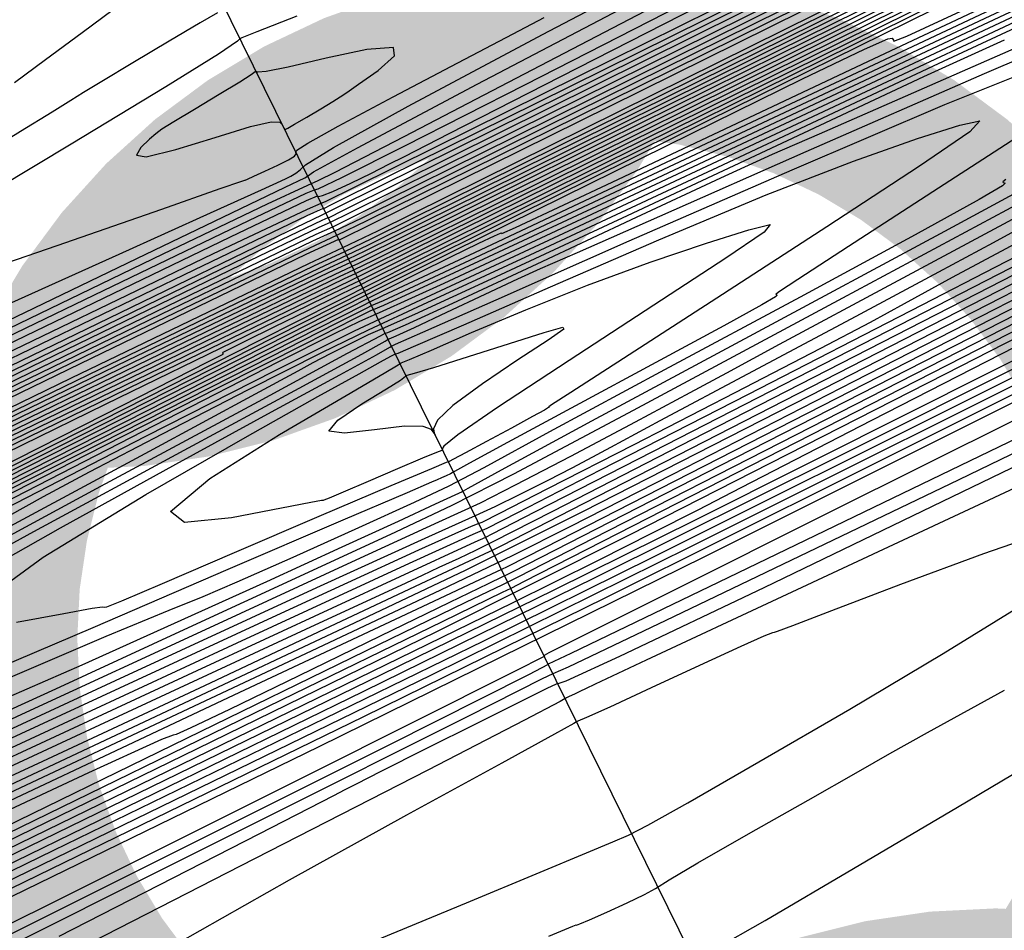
# Model space of a CAD drawing. Extents: x 3249832 to 3255657, y 13789405 to 13793316.
# Tile 584 of 656: x 3255023 to 3255038, y 13790622 to 13790636. Entities that reach past the tile are written whole.
import ezdxf

# ---------------------------------------------------------------- set-up
doc = ezdxf.new("R2010")
doc.units = 0
doc.header["$LTSCALE"] = 100
doc.header["$MEASUREMENT"] = 0
doc.linetypes.add('DASHED', pattern=[0.75, 0.5, -0.25])
for name, color, linetype in [('GRATIO_CON', 10, 'CONTINUOUS'), ('GRATIO_ICON', 7, 'CONTINUOUS'), ('PLAN', 7, 'CONTINUOUS'), ('TARGETS_EAST', 7, 'CONTINUOUS')]:
    doc.layers.add(name, color=color, linetype=linetype)
doc.styles.add('Gratio_032316_contours$0$symbol', font='symbol.shx')
doc.linetypes.add('Gratio_032316_contours$0$DEPRESSION', pattern='A,0.3,["%",Gratio_032316_contours$0$symbol,S=0.05,R=180,X=0,Y=0],0.0001', length=0.3001)

# ---------------------------------------------------------------- blocks, each defined once
blk = doc.blocks.new('Gratio_032316_contours')
at = {"layer": 'GRATIO_CON', "color": 1, "linetype": 'Continuous', "flags": 128}
for points in [[(3254951.513, 13790595.43), (3254961.895, 13790600.484), (3254978.903, 13790608.777), (3254998.336, 13790618.251), (3255014.671, 13790626.211), (3255023.781, 13790630.643), (3255027.142, 13790632.268), (3255027.627, 13790632.492), (3255027.631, 13790632.485), (3255027.633, 13790632.481), (3255027.635, 13790632.48), (3255028.138, 13790632.728), (3255031.66, 13790634.473), (3255041.217, 13790639.207), (3255058.316, 13790647.68), (3255078.408, 13790657.661), (3255095.433, 13790666.172)], [(3254952.353, 13790596.064), (3254955.347, 13790597.425), (3254961.214, 13790600.243), (3254971.433, 13790605.213), (3254986.509, 13790612.56), (3255003.069, 13790620.632), (3255016.767, 13790627.306), (3255024.383, 13790631.008), (3255027.193, 13790632.364), (3255027.599, 13790632.551), (3255028.05, 13790632.768), (3255031.186, 13790634.321), (3255039.698, 13790638.538), (3255054.926, 13790646.085), (3255072.82, 13790654.974), (3255087.982, 13790662.554)], [(3254970.916, 13790605.055), (3254980.97, 13790609.941), (3254994.115, 13790616.344), (3255007.801, 13790623.014), (3255018.862, 13790628.402), (3255024.982, 13790631.376), (3255027.241, 13790632.465), (3255027.567, 13790632.614), (3255027.962, 13790632.806), (3255030.713, 13790634.169), (3255038.179, 13790637.869), (3255051.536, 13790644.489), (3255067.232, 13790652.287), (3255080.531, 13790658.935)], [(3254972.72, 13790606.063), (3254980.618, 13790609.867), (3254990.508, 13790614.669), (3255001.72, 13790620.128), (3255012.533, 13790625.396), (3255020.957, 13790629.499), (3255025.582, 13790631.744), (3255027.289, 13790632.566), (3255027.536, 13790632.678), (3255027.875, 13790632.844), (3255030.24, 13790634.018), (3255036.66, 13790637.2), (3255048.146, 13790642.894), (3255061.643, 13790649.599), (3255073.08, 13790655.317), (3255079.441, 13790658.562), (3255081.939, 13790659.914)], [(3255079.901, 13790650.177), (3255064.988, 13790642.959), (3255052.296, 13790636.821), (3255045.083, 13790633.355), (3255041.903, 13790631.846), (3255040.134, 13790631.001), (3255037.727, 13790629.816), (3255034.928, 13790628.421), (3255032.56, 13790627.237), (3255031.239, 13790626.575), (3255030.751, 13790626.33), (3255030.682, 13790626.294), (3255030.683, 13790626.29), (3255030.684, 13790626.286), (3255030.685, 13790626.28), (3255030.25, 13790626.057), (3255027.195, 13790624.525), (3255018.897, 13790620.379), (3255004.046, 13790612.962), (3254986.577, 13790604.234)], [(3254990.092, 13790614.702), (3255000.021, 13790619.491), (3255009.583, 13790624.126), (3255016.932, 13790627.696), (3255021.996, 13790630.16), (3255025.147, 13790631.694), (3255026.778, 13790632.486), (3255027.38, 13790632.775), (3255027.468, 13790632.814), (3255027.469, 13790632.812), (3255027.47, 13790632.811), (3255027.471, 13790632.812), (3255027.698, 13790632.926), (3255029.292, 13790633.719), (3255033.621, 13790635.865), (3255041.365, 13790639.704), (3255050.466, 13790644.225), (3255058.178, 13790648.08)], [(3254989.517, 13790614.587), (3254998.778, 13790619.021), (3255009.723, 13790624.304), (3255019.12, 13790628.854), (3255024.538, 13790631.479), (3255026.729, 13790632.541), (3255027.243, 13790632.79), (3255027.378, 13790632.855), (3255027.429, 13790632.878), (3255027.436, 13790632.882), (3255027.609, 13790632.968), (3255028.818, 13790633.569), (3255032.101, 13790635.197), (3255037.975, 13790638.109), (3255044.878, 13790641.538), (3255050.726, 13790644.462), (3255054.023, 13790646.144)], [(3254995.013, 13790617.354), (3255003.162, 13790621.256), (3255012.756, 13790625.885), (3255020.913, 13790629.832), (3255025.474, 13790632.036), (3255027.156, 13790632.844), (3255027.399, 13790632.956), (3255027.401, 13790632.953), (3255027.402, 13790632.951), (3255027.402, 13790632.951), (3255027.52, 13790633.01), (3255028.344, 13790633.42), (3255030.582, 13790634.529), (3255034.585, 13790636.514), (3255039.289, 13790638.851), (3255043.275, 13790640.843), (3255045.55, 13790642.004), (3255046.825, 13790642.681), (3255048.237, 13790643.433), (3255050.676, 13790644.696), (3255054.047, 13790646.429)], [(3255082.257, 13790651.056), (3255075.818, 13790647.973), (3255064.448, 13790642.479), (3255051.098, 13790636.011), (3255039.758, 13790630.514), (3255039.758, 13790630.514), (3255033.419, 13790627.447), (3255031.082, 13790626.321), (3255030.745, 13790626.164), (3255030.744, 13790626.166), (3255030.744, 13790626.164), (3255030.745, 13790626.159), (3255030.45, 13790626.004), (3255028.369, 13790624.956), (3255022.715, 13790622.127), (3255012.595, 13790617.071), (3255000.689, 13790611.121), (3254990.573, 13790606.057)], [(3254994.931, 13790617.573), (3254996.5, 13790618.247), (3255000.319, 13790620.027), (3255007.121, 13790623.284), (3255015.129, 13790627.148), (3255021.94, 13790630.439), (3255025.75, 13790632.272), (3255027.159, 13790632.94), (3255027.364, 13790633.028), (3255027.43, 13790633.054), (3255027.87, 13790633.271), (3255029.062, 13790633.861), (3255031.195, 13790634.918), (3255033.701, 13790636.163), (3255035.824, 13790637.225), (3255037.077, 13790637.864), (3255038.046, 13790638.373), (3255039.585, 13790639.175), (3255042.342, 13790640.592), (3255046.14, 13790642.54), (3255050.597, 13790644.834), (3255055.287, 13790647.263)], [(3255053.372, 13790636.907), (3255044.442, 13790632.582), (3255036.854, 13790628.91), (3255036.854, 13790628.91), (3255032.61, 13790626.866), (3255031.042, 13790626.121), (3255030.813, 13790626.022), (3255030.654, 13790625.943), (3255029.545, 13790625.384), (3255026.534, 13790623.874), (3255021.144, 13790621.179), (3255014.802, 13790618.009), (3255009.413, 13790615.311), (3255006.401, 13790613.794), (3255005.273, 13790613.212), (3255005.053, 13790613.081), (3255004.822, 13790612.943), (3255003.882, 13790612.446), (3255001.59, 13790611.262), (3254997.641, 13790609.234), (3254993.077, 13790606.892)], [(3255010.929, 13790625.375), (3255015.037, 13790627.342), (3255019.874, 13790629.676), (3255023.987, 13790631.664), (3255026.289, 13790632.772), (3255027.14, 13790633.175), (3255027.266, 13790633.226), (3255027.32, 13790633.242), (3255027.67, 13790633.41), (3255028.61, 13790633.882), (3255030.404, 13790634.794), (3255033.182, 13790636.218), (3255037.044, 13790638.212), (3255041.89, 13790640.729), (3255046.839, 13790643.309), (3255050.81, 13790645.392), (3255053.016, 13790646.567)], [(3255014.66, 13790627.315), (3255016.234, 13790628.049), (3255018.996, 13790629.371), (3255022.247, 13790630.939), (3255025.013, 13790632.273), (3255026.565, 13790633.017), (3255027.165, 13790633.298), (3255027.32, 13790633.366), (3255027.572, 13790633.492), (3255028.597, 13790634.023), (3255031.105, 13790635.328), (3255035.44, 13790637.588), (3255040.488, 13790640.223)], [(3255014.686, 13790627.651), (3255015.407, 13790627.971), (3255016.677, 13790628.542), (3255018.162, 13790629.211), (3255019.422, 13790629.773), (3255020.166, 13790630.097), (3255020.714, 13790630.338), (3255021.54, 13790630.723), (3255022.954, 13790631.4), (3255024.619, 13790632.203), (3255026.036, 13790632.886), (3255026.829, 13790633.267), (3255027.122, 13790633.407), (3255027.162, 13790633.432), (3255027.251, 13790633.493), (3255027.903, 13790633.853), (3255029.684, 13790634.799), (3255032.881, 13790636.476), (3255036.646, 13790638.445), (3255039.853, 13790640.125)], [(3255024.266, 13790635.907), (3255023.804, 13790635.566), (3255023.26, 13790635.164), (3255022.8, 13790634.821)], [(3255033.205, 13790621.908), (3255033.972, 13790622.347), (3255035.288, 13790623.119), (3255036.836, 13790624.033), (3255038.157, 13790624.818), (3255038.907, 13790625.269), (3255039.197, 13790625.452), (3255039.257, 13790625.499), (3255039.328, 13790625.547), (3255039.698, 13790625.759), (3255040.671, 13790626.302), (3255042.435, 13790627.281), (3255044.727, 13790628.551), (3255047.17, 13790629.907), (3255049.421, 13790631.161), (3255051.278, 13790632.207)], [(3255051.536, 13790635.726), (3255049.789, 13790634.92), (3255048.383, 13790634.264), (3255046.137, 13790633.19), (3255042.297, 13790631.334), (3255037.786, 13790629.152), (3255033.952, 13790627.302), (3255033.952, 13790627.302), (3255031.805, 13790626.278), (3255031.007, 13790625.911), (3255030.886, 13790625.87), (3255030.863, 13790625.867), (3255030.725, 13790625.801), (3255030.355, 13790625.616), (3255029.693, 13790625.285), (3255028.914, 13790624.896), (3255028.252, 13790624.564), (3255027.883, 13790624.378), (3255027.744, 13790624.307), (3255027.717, 13790624.291), (3255027.547, 13790624.201), (3255026.437, 13790623.632), (3255023.458, 13790622.106)], [(3255022.758, 13790631.547), (3255024.357, 13790632.27), (3255025.714, 13790632.885), (3255026.474, 13790633.228), (3255026.767, 13790633.361), (3255026.845, 13790633.396), (3255026.912, 13790633.429), (3255026.989, 13790633.473), (3255027.049, 13790633.522), (3255027.132, 13790633.601), (3255027.545, 13790633.858), (3255028.657, 13790634.474), (3255030.66, 13790635.539), (3255033.023, 13790636.781), (3255035.038, 13790637.837), (3255036.169, 13790638.435), (3255036.589, 13790638.668), (3255036.646, 13790638.716), (3255036.646, 13790638.739), (3255036.723, 13790638.808), (3255036.967, 13790638.974), (3255037.426, 13790639.26), (3255037.973, 13790639.597)], [(3255025.822, 13790635.863), (3255025.562, 13790635.713), (3255025.1, 13790635.44), (3255024.558, 13790635.118), (3255024.098, 13790634.841), (3255024.098, 13790634.841), (3255023.826, 13790634.676), (3255023.635, 13790634.556), (3255023.358, 13790634.383), (3255022.887, 13790634.093), (3255022.334, 13790633.753)], [(3255027.978, 13790621.968), (3255029.525, 13790622.608), (3255030.626, 13790623.067), (3255031.316, 13790623.356), (3255031.708, 13790623.519), (3255031.937, 13790623.616), (3255032.227, 13790623.766), (3255032.82, 13790624.101), (3255033.879, 13790624.708), (3255035.232, 13790625.494), (3255036.625, 13790626.322), (3255037.841, 13790627.072)], [(3255038.362, 13790628.2), (3255037.226, 13790627.807), (3255035.989, 13790627.348), (3255034.963, 13790626.958), (3255034.381, 13790626.736), (3255034.153, 13790626.65), (3255034.106, 13790626.637), (3255034.081, 13790626.632), (3255033.953, 13790626.581), (3255033.612, 13790626.428), (3255032.998, 13790626.145), (3255032.276, 13790625.809), (3255031.66, 13790625.525), (3255031.66, 13790625.525), (3255031.314, 13790625.369), (3255031.184, 13790625.314), (3255031.164, 13790625.307), (3255031.123, 13790625.282), (3255030.836, 13790625.119), (3255030.052, 13790624.687), (3255028.634, 13790623.913), (3255026.887, 13790622.948), (3255025.227, 13790622.006)]]:
    blk.add_lwpolyline(points, dxfattribs=at)
at = {"layer": 'GRATIO_CON', "color": 5, "linetype": 'Continuous', "flags": 128}
for points in [[(3255083.169, 13790652.845), (3255068.567, 13790645.531), (3255053.095, 13790637.782), (3255040.494, 13790631.472), (3255033.062, 13790627.758), (3255027.327, 13790624.932), (3255018.377, 13790620.569), (3255002.963, 13790613.057), (3254984.482, 13790604.05), (3254967.998, 13790596.015), (3254957.394, 13790590.848), (3254951.846, 13790588.16)], [(3254950.321, 13790594.452), (3254959.763, 13790599.191), (3254976.818, 13790607.581), (3254996.942, 13790617.42), (3255014.068, 13790625.768), (3255023.645, 13790630.425), (3255027.179, 13790632.132), (3255027.688, 13790632.368), (3255028.205, 13790632.618), (3255031.805, 13790634.4), (3255041.571, 13790639.238), (3255059.052, 13790647.892), (3255079.638, 13790658.058), (3255097.179, 13790666.666)], [(3255081.667, 13790652.254), (3255071.335, 13790647.048), (3255060.284, 13790641.51), (3255050.019, 13790636.369), (3255041.429, 13790632.067), (3255035.251, 13790628.974), (3255031.586, 13790627.146), (3255027.992, 13790625.381), (3255021.391, 13790622.164), (3255009.769, 13790616.501), (3254995.369, 13790609.483), (3254981.501, 13790602.722), (3254970.83, 13790597.521), (3254963.462, 13790593.943), (3254958.861, 13790591.742), (3254956.448, 13790590.648), (3254955.473, 13790590.305), (3254955.142, 13790590.331), (3254954.787, 13790590.398), (3254954.241, 13790590.381)], [(3254966.41, 13790602.369), (3254981.803, 13790609.942), (3254999.965, 13790618.821), (3255015.423, 13790626.355), (3255024.067, 13790630.557), (3255027.256, 13790632.097), (3255027.716, 13790632.31), (3255028.117, 13790632.503), (3255030.901, 13790633.883), (3255038.458, 13790637.627), (3255052.061, 13790644.366), (3255068.534, 13790652.524), (3255083.587, 13790659.979)], [(3255080.901, 13790652.181), (3255074.515, 13790648.858), (3255063.391, 13790643.219), (3255050.345, 13790636.662), (3255039.268, 13790631.114), (3255032.854, 13790627.908), (3255029, 13790626.002), (3255024.404, 13790623.76), (3255016.575, 13790619.945), (3255006.256, 13790614.915), (3254995.003, 13790609.429), (3254984.266, 13790604.193)], [(3254973.057, 13790605.548), (3254986.788, 13790612.302), (3255002.989, 13790620.222), (3255016.777, 13790626.942), (3255024.488, 13790630.69), (3255027.333, 13790632.062), (3255027.744, 13790632.252), (3255028.07, 13790632.409), (3255030.334, 13790633.532), (3255036.477, 13790636.578), (3255047.591, 13790642.084), (3255061.36, 13790648.904), (3255074.616, 13790655.469), (3255084.808, 13790660.513)], [(3255080.007, 13790652.157), (3255074.991, 13790649.54), (3255071.919, 13790647.877), (3255069.078, 13790646.332), (3255064.129, 13790643.758), (3255055.616, 13790639.442), (3255045.632, 13790634.424), (3255037.155, 13790630.179), (3255032.307, 13790627.756), (3255029.782, 13790626.507), (3255027.418, 13790625.355), (3255023.381, 13790623.389), (3255017.143, 13790620.348), (3255008.506, 13790616.135), (3254997.702, 13790610.866), (3254986.694, 13790605.508)], [(3254973.022, 13790605.373), (3254979.703, 13790608.726), (3254991.772, 13790614.663), (3255006.012, 13790621.624), (3255018.131, 13790627.53), (3255024.908, 13790630.824), (3255027.409, 13790632.031), (3255027.77, 13790632.197), (3255028.021, 13790632.318), (3255029.765, 13790633.183), (3255034.496, 13790635.53), (3255043.121, 13790639.803), (3255054.186, 13790645.283), (3255065.645, 13790650.959), (3255075.733, 13790655.952), (3255083.793, 13790659.922)], [(3255084.397, 13790654.665), (3255077.729, 13790651.25), (3255068.858, 13790646.712), (3255059.544, 13790641.942), (3255051.979, 13790638.053), (3255047.678, 13790635.819), (3255045.433, 13790634.635), (3255043.357, 13790633.557), (3255040.066, 13790631.889), (3255036.207, 13790629.95), (3255032.93, 13790628.309), (3255030.828, 13790627.263), (3255028.257, 13790626.003), (3255023.017, 13790623.448), (3255013.813, 13790618.96), (3255002.983, 13790613.685), (3254993.771, 13790609.215), (3254988.605, 13790606.743), (3254986.652, 13790605.868)], [(3254992.997, 13790615.082), (3255001.741, 13790619.384), (3255012.058, 13790624.427), (3255020.839, 13790628.707), (3255025.749, 13790631.093), (3255027.561, 13790631.967), (3255027.823, 13790632.088), (3255027.925, 13790632.137), (3255028.628, 13790632.486), (3255030.534, 13790633.433), (3255034.181, 13790635.241), (3255039.837, 13790638.043), (3255047.704, 13790641.939), (3255057.584, 13790646.831), (3255067.68, 13790651.813), (3255075.793, 13790655.781), (3255080.322, 13790657.93)], [(3255083.603, 13790654.4), (3255078.394, 13790651.713), (3255070.589, 13790647.717), (3255060.208, 13790642.407), (3255049.312, 13790636.834), (3255040.473, 13790632.31), (3255035.558, 13790629.79), (3255033.611, 13790628.787), (3255032.97, 13790628.456), (3255032.291, 13790628.112), (3255031.495, 13790627.712), (3255030.818, 13790627.374), (3255030.216, 13790627.077), (3255028.518, 13790626.248), (3255024.268, 13790624.175), (3255016.699, 13790620.484), (3255007.793, 13790616.146), (3255000.217, 13790612.47), (3254995.969, 13790610.437)], [(3254995.724, 13790616.293), (3254999.644, 13790618.261), (3255006.726, 13790621.744), (3255015.081, 13790625.829), (3255022.192, 13790629.295), (3255026.169, 13790631.227), (3255027.637, 13790631.936), (3255027.849, 13790632.033), (3255028.149, 13790632.181), (3255030.243, 13790633.22), (3255035.923, 13790636.036), (3255046.09, 13790641.071), (3255058.062, 13790646.985), (3255068.263, 13790651.993), (3255074.011, 13790654.756), (3255076.188, 13790655.72), (3255076.571, 13790655.782), (3255076.64, 13790655.686), (3255076.691, 13790655.587), (3255076.72, 13790655.493), (3255076.824, 13790655.455), (3255077.493, 13790655.705), (3255079.314, 13790656.521), (3255082.589, 13790658.039)], [(3255081.938, 13790653.719), (3255078.421, 13790651.867), (3255072.847, 13790648.994), (3255064.989, 13790644.971), (3255055.037, 13790639.88), (3255044.837, 13790634.665), (3255036.653, 13790630.481), (3255031.96, 13790628.087), (3255029.073, 13790626.641), (3255025.519, 13790624.902), (3255019.585, 13790622.008), (3255012.602, 13790618.607), (3255006.663, 13790615.725), (3255003.332, 13790614.131), (3255002.072, 13790613.566), (3255001.82, 13790613.514), (3255001.586, 13790613.492), (3255000.681, 13790613.157), (3254998.489, 13790612.197), (3254994.711, 13790610.459), (3254990.318, 13790608.41), (3254986.598, 13790606.674), (3254984.427, 13790605.676)], [(3255011.71, 13790624.105), (3255018.105, 13790627.231), (3255023.546, 13790629.883), (3255026.59, 13790631.362), (3255027.713, 13790631.904), (3255027.875, 13790631.979), (3255028.14, 13790632.11), (3255029.982, 13790633.024), (3255034.981, 13790635.503), (3255043.929, 13790639.935), (3255054.466, 13790645.14)], [(3255059.931, 13790642.502), (3255051.089, 13790637.979), (3255042.387, 13790633.529), (3255035.54, 13790630.028), (3255031.775, 13790628.102), (3255030.387, 13790627.393), (3255030.188, 13790627.291), (3255030.06, 13790627.23), (3255029.174, 13790626.8), (3255026.77, 13790625.628), (3255022.471, 13790623.532), (3255017.411, 13790621.068), (3255013.108, 13790618.98), (3255010.695, 13790617.825), (3255009.782, 13790617.416), (3255009.599, 13790617.378), (3255009.386, 13790617.341), (3255008.421, 13790616.953), (3255005.993, 13790615.862), (3255001.754, 13790613.896), (3254996.804, 13790611.58), (3254992.606, 13790609.616)], [(3255012.938, 13790624.617), (3255016.695, 13790626.465), (3255021.128, 13790628.632), (3255024.9, 13790630.471), (3255027.01, 13790631.496), (3255027.789, 13790631.872), (3255027.901, 13790631.925), (3255028.13, 13790632.039), (3255029.721, 13790632.829), (3255034.04, 13790634.971), (3255041.768, 13790638.799), (3255050.869, 13790643.296), (3255058.625, 13790647.103)], [(3255056.688, 13790641.085), (3255049.814, 13790637.564), (3255043.192, 13790634.175), (3255037.486, 13790631.257), (3255033.308, 13790629.12), (3255031.049, 13790627.965), (3255030.216, 13790627.539), (3255030.096, 13790627.479), (3255030.064, 13790627.464), (3255029.85, 13790627.362), (3255029.273, 13790627.082), (3255028.242, 13790626.58), (3255027.03, 13790625.99), (3255025.999, 13790625.489), (3255025.421, 13790625.213), (3255025.203, 13790625.115), (3255025.159, 13790625.106), (3255024.986, 13790625.04), (3255023.901, 13790624.544), (3255021.002, 13790623.192), (3255015.841, 13790620.769), (3255009.776, 13790617.919)], [(3255019.922, 13790627.743), (3255024.138, 13790629.881), (3255025.687, 13790630.668), (3255025.905, 13790630.78), (3255025.903, 13790630.781), (3255025.903, 13790630.784), (3255025.904, 13790630.787), (3255025.903, 13790630.79), (3255025.901, 13790630.794), (3255025.898, 13790630.798), (3255025.907, 13790630.807), (3255025.993, 13790630.854), (3255026.232, 13790630.974), (3255026.664, 13790631.186), (3255027.174, 13790631.436), (3255027.608, 13790631.647), (3255027.851, 13790631.765), (3255027.94, 13790631.809), (3255027.954, 13790631.817), (3255028.11, 13790631.896), (3255029.2, 13790632.439), (3255032.156, 13790633.907), (3255037.447, 13790636.528), (3255043.677, 13790639.606)], [(3255051.302, 13790638.449), (3255044.756, 13790635.095), (3255039.243, 13790632.274), (3255035.035, 13790630.121), (3255032.192, 13790628.667), (3255030.686, 13790627.897), (3255030.131, 13790627.613), (3255030.05, 13790627.573), (3255029.901, 13790627.504), (3255028.867, 13790627.018), (3255026.065, 13790625.7), (3255021.052, 13790623.341), (3255015.154, 13790620.566), (3255010.139, 13790618.212), (3255007.202, 13790616.842), (3255005.248, 13790615.942), (3255002.607, 13790614.727), (3254998.135, 13790612.658), (3254992.78, 13790610.176)], [(3254993.39, 13790614.204), (3254998.874, 13790616.997), (3255006.765, 13790621.003), (3255015.343, 13790625.355), (3255022.407, 13790628.938), (3255026.449, 13790630.989), (3255028.733, 13790632.14), (3255031.214, 13790633.375), (3255035.286, 13790635.392), (3255040.081, 13790637.761), (3255044.167, 13790639.767), (3255046.468, 13790640.873), (3255047.34, 13790641.26), (3255047.494, 13790641.284), (3255047.521, 13790641.246), (3255047.542, 13790641.206), (3255047.553, 13790641.169), (3255047.721, 13790641.213), (3255048.87, 13790641.728), (3255051.99, 13790643.183)], [(3255052.61, 13790639.253), (3255045.915, 13790635.812), (3255039.697, 13790632.626), (3255035.295, 13790630.372), (3255032.584, 13790628.985), (3255031.074, 13790628.214), (3255030.207, 13790627.776), (3255029.141, 13790627.264), (3255026.964, 13790626.239), (3255023.142, 13790624.44), (3255018.645, 13790622.325), (3255014.821, 13790620.53), (3255012.54, 13790619.466), (3255010.754, 13790618.642), (3255007.937, 13790617.343), (3255003.084, 13790615.096), (3254997.274, 13790612.401), (3254992.103, 13790610.005)], [(3254994.306, 13790614.566), (3254997.54, 13790616.241), (3255002.615, 13790618.828), (3255009.616, 13790622.383), (3255017.09, 13790626.175), (3255023.196, 13790629.273), (3255026.665, 13790631.033), (3255028.5, 13790631.96), (3255030.273, 13790632.843), (3255033.126, 13790634.257), (3255036.485, 13790635.917), (3255039.347, 13790637.322), (3255040.96, 13790638.097), (3255041.571, 13790638.368), (3255041.678, 13790638.385), (3255041.698, 13790638.358), (3255041.712, 13790638.33), (3255041.72, 13790638.304), (3255041.9, 13790638.364), (3255043.145, 13790638.933), (3255046.525, 13790640.515), (3255052.58, 13790643.362)], [(3255053.307, 13790639.758), (3255047.448, 13790636.73), (3255040.528, 13790633.176), (3255034.637, 13790630.157), (3255031.266, 13790628.435), (3255029.509, 13790627.559), (3255027.864, 13790626.778), (3255025.232, 13790625.54), (3255022.135, 13790624.084), (3255019.503, 13790622.848), (3255017.877, 13790622.089), (3255016.259, 13790621.342), (3255013.267, 13790619.959), (3255008.034, 13790617.533), (3255001.768, 13790614.627), (3254996.191, 13790612.042)], [(3255012.468, 13790623.763), (3255018.837, 13790626.995), (3255023.986, 13790629.608), (3255026.882, 13790631.078), (3255028.268, 13790631.78), (3255029.331, 13790632.311), (3255030.965, 13790633.121), (3255032.889, 13790634.072), (3255034.528, 13790634.877), (3255035.451, 13790635.32), (3255035.801, 13790635.475), (3255035.863, 13790635.485), (3255035.874, 13790635.47), (3255035.882, 13790635.454), (3255035.887, 13790635.439), (3255036.08, 13790635.516), (3255037.42, 13790636.138), (3255041.061, 13790637.848), (3255047.578, 13790640.916), (3255055.258, 13790644.524)], [(3255052.064, 13790639.547), (3255050.842, 13790638.887), (3255049.82, 13790638.324), (3255049.157, 13790637.941), (3255048.155, 13790637.386), (3255045.903, 13790636.2), (3255041.878, 13790634.12), (3255037.124, 13790631.677), (3255033.077, 13790629.603), (3255030.807, 13790628.439), (3255029.921, 13790627.986), (3255029.662, 13790627.858), (3255029.411, 13790627.739), (3255029.117, 13790627.601), (3255028.867, 13790627.483), (3255028.551, 13790627.336), (3255027.27, 13790626.742), (3255023.926, 13790625.19), (3255017.934, 13790622.408), (3255010.756, 13790619.078)], [(3254994.305, 13790613.689), (3254996.831, 13790615.066), (3254999.417, 13790616.48), (3255001.487, 13790617.639), (3255002.684, 13790618.363), (3255003.521, 13790618.898), (3255004.731, 13790619.601), (3255006.895, 13790620.755), (3255009.989, 13790622.354), (3255013.838, 13790624.32), (3255018.171, 13790626.524), (3255022.331, 13790628.636), (3255025.565, 13790630.277), (3255027.338, 13790631.178), (3255027.993, 13790631.511), (3255028.087, 13790631.56), (3255028.284, 13790631.651), (3255029.65, 13790632.293), (3255033.357, 13790634.039), (3255039.989, 13790637.164), (3255047.8, 13790640.837), (3255054.46, 13790643.949)], [(3255051.769, 13790639.635), (3255050.383, 13790638.876), (3255049.658, 13790638.469), (3255048.968, 13790638.085), (3255047.859, 13790637.486), (3255046.559, 13790636.786), (3255045.466, 13790636.189), (3255044.785, 13790635.803), (3255043.949, 13790635.342), (3255042.201, 13790634.421), (3255039.092, 13790632.814), (3255035.421, 13790630.929), (3255032.296, 13790629.326), (3255030.549, 13790628.43), (3255029.905, 13790628.099), (3255029.812, 13790628.052), (3255029.651, 13790627.98), (3255028.536, 13790627.465), (3255025.514, 13790626.064), (3255020.083, 13790623.544), (3255013.558, 13790620.517)], [(3254995.637, 13790614.237), (3254997.743, 13790615.406), (3255000.426, 13790616.869), (3255003.173, 13790618.367), (3255005.374, 13790619.589), (3255006.647, 13790620.34), (3255007.539, 13790620.889), (3255008.827, 13790621.619), (3255011.092, 13790622.818), (3255014.139, 13790624.392), (3255017.58, 13790626.151), (3255021.023, 13790627.904), (3255024.078, 13790629.456), (3255026.354, 13790630.611), (3255027.591, 13790631.239), (3255028.047, 13790631.471), (3255028.114, 13790631.503), (3255028.29, 13790631.58), (3255029.501, 13790632.143), (3255032.78, 13790633.683), (3255038.645, 13790636.445), (3255045.551, 13790639.691), (3255051.439, 13790642.443)], [(3255053.385, 13790640.702), (3255050.365, 13790639.071), (3255047.798, 13790637.685), (3255046.329, 13790636.885), (3255045.561, 13790636.459), (3255044.83, 13790636.057), (3255043.655, 13790635.424), (3255042.276, 13790634.684), (3255041.113, 13790634.055), (3255040.413, 13790633.666), (3255039.743, 13790633.297), (3255038.498, 13790632.642), (3255036.307, 13790631.509), (3255033.719, 13790630.18), (3255031.516, 13790629.05), (3255030.284, 13790628.418), (3255029.829, 13790628.186), (3255029.762, 13790628.154), (3255029.624, 13790628.096), (3255028.676, 13790627.662), (3255026.106, 13790626.475), (3255021.488, 13790624.334), (3255015.91, 13790621.748), (3255010.847, 13790619.404)], [(3255012.922, 13790623.637), (3255015.288, 13790624.881), (3255018.289, 13790626.43), (3255021.321, 13790627.982), (3255023.875, 13790629.284), (3255025.825, 13790630.276), (3255027.144, 13790630.945), (3255027.843, 13790631.3), (3255028.101, 13790631.43), (3255028.141, 13790631.445), (3255028.296, 13790631.508), (3255029.351, 13790631.994), (3255032.202, 13790633.328), (3255037.3, 13790635.725), (3255043.302, 13790638.546), (3255048.418, 13790640.937), (3255051.353, 13790642.28)], [(3255037.993, 13790632.583), (3255036.759, 13790631.92), (3255036.041, 13790631.528), (3255035.536, 13790631.253), (3255034.796, 13790630.863), (3255033.522, 13790630.204), (3255032.016, 13790629.431), (3255030.735, 13790628.774), (3255030.019, 13790628.407), (3255029.754, 13790628.272), (3255029.713, 13790628.257), (3255029.598, 13790628.212), (3255028.815, 13790627.859), (3255026.699, 13790626.886), (3255022.892, 13790625.125), (3255018.263, 13790622.979), (3255013.987, 13790621.001)], [(3255014.574, 13790624.296), (3255015.575, 13790624.872), (3255017.017, 13790625.655), (3255019.484, 13790626.944), (3255022.439, 13790628.467), (3255025.062, 13790629.813), (3255026.726, 13790630.664), (3255027.574, 13790631.094), (3255027.939, 13790631.272), (3255028.234, 13790631.402), (3255029.193, 13790631.839), (3255031.625, 13790632.973), (3255035.955, 13790635.006), (3255041.053, 13790637.4), (3255045.397, 13790639.43), (3255047.899, 13790640.576), (3255049.182, 13790641.132), (3255050.299, 13790641.598), (3255052.04, 13790642.349)], [(3255038.88, 13790633.446), (3255035.883, 13790631.837), (3255034.184, 13790630.923), (3255033.399, 13790630.499), (3255032.854, 13790630.205), (3255032.037, 13790629.769), (3255031.074, 13790629.258), (3255030.253, 13790628.827), (3255029.729, 13790628.562), (3255029.112, 13790628.276), (3255027.882, 13790627.713), (3255025.701, 13790626.706), (3255022.968, 13790625.442), (3255020.268, 13790624.195), (3255018.082, 13790623.194), (3255016.484, 13790622.477), (3255015.447, 13790622.035)], [(3255011.495, 13790622.274), (3255014.807, 13790624.077), (3255018.2, 13790625.913), (3255020.92, 13790627.387), (3255022.453, 13790628.227), (3255023.228, 13790628.658), (3255023.913, 13790629.028), (3255025, 13790629.594), (3255026.281, 13790630.252), (3255027.373, 13790630.804), (3255028.07, 13790631.144), (3255028.877, 13790631.517), (3255030.474, 13790632.257), (3255033.267, 13790633.566), (3255036.554, 13790635.109), (3255039.356, 13790636.418), (3255040.992, 13790637.167), (3255041.981, 13790637.597), (3255043.141, 13790638.092), (3255045.057, 13790638.928), (3255047.383, 13790639.942), (3255049.537, 13790640.864), (3255051.067, 13790641.483), (3255052.02, 13790641.827)], [(3255038.789, 13790633.581), (3255035.126, 13790631.612), (3255032.01, 13790629.942), (3255030.229, 13790628.993), (3255029.311, 13790628.524), (3255028.471, 13790628.13), (3255027.105, 13790627.498), (3255025.321, 13790626.673), (3255023.408, 13790625.792), (3255021.63, 13790624.981), (3255020.143, 13790624.313), (3255019.079, 13790623.853), (3255018.472, 13790623.617), (3255017.967, 13790623.438), (3255017.11, 13790623.106), (3255015.612, 13790622.483), (3255013.842, 13790621.732)], [(3255012.211, 13790622.479), (3255014.933, 13790623.991), (3255018.402, 13790625.879), (3255021.956, 13790627.8), (3255024.807, 13790629.336), (3255026.388, 13790630.19), (3255027.02, 13790630.533), (3255027.247, 13790630.655), (3255027.504, 13790630.789), (3255027.808, 13790630.943), (3255028.069, 13790631.07), (3255028.279, 13790631.161), (3255028.756, 13790631.373), (3255029.899, 13790631.899), (3255031.923, 13790632.846), (3255034.305, 13790633.963), (3255036.335, 13790634.912), (3255037.538, 13790635.462)], [(3255039.054, 13790633.91), (3255036.641, 13790632.606), (3255033.802, 13790631.078), (3255031.388, 13790629.78), (3255030.041, 13790629.051), (3255029.546, 13790628.78), (3255029.476, 13790628.738), (3255029.461, 13790628.729), (3255029.354, 13790628.679), (3255029.062, 13790628.545), (3255028.509, 13790628.289), (3255027.673, 13790627.904), (3255026.548, 13790627.39), (3255025.177, 13790626.767), (3255023.801, 13790626.15), (3255022.711, 13790625.671), (3255022.071, 13790625.408), (3255021.536, 13790625.203), (3255020.635, 13790624.839), (3255019.067, 13790624.179), (3255017.215, 13790623.39), (3255015.637, 13790622.716), (3255014.748, 13790622.342)], [(3255013.603, 13790622.999), (3255015.391, 13790624.056), (3255017.919, 13790625.464), (3255020.975, 13790627.132), (3255024.019, 13790628.778), (3255026.429, 13790630.077), (3255027.756, 13790630.792), (3255028.245, 13790631.055), (3255028.317, 13790631.091), (3255028.358, 13790631.102), (3255028.621, 13790631.216), (3255029.325, 13790631.539), (3255030.58, 13790632.125), (3255032.056, 13790632.818), (3255033.314, 13790633.405), (3255034.085, 13790633.757), (3255034.78, 13790634.062), (3255035.984, 13790634.587), (3255038.075, 13790635.506)], [(3255037.556, 13790633.382), (3255037.511, 13790633.344), (3255037.517, 13790633.336), (3255037.531, 13790633.33), (3255037.547, 13790633.324), (3255037.507, 13790633.285), (3255037.161, 13790633.082), (3255036.206, 13790632.556), (3255034.493, 13790631.63), (3255032.477, 13790630.544), (3255030.764, 13790629.621), (3255029.784, 13790629.089), (3255029.262, 13790628.815), (3255028.749, 13790628.571), (3255027.918, 13790628.192), (3255026.94, 13790627.751), (3255026.109, 13790627.384), (3255025.601, 13790627.168), (3255025.097, 13790626.963), (3255024.16, 13790626.573), (3255022.521, 13790625.875)], [(3255020.701, 13790626.829), (3255023.088, 13790628.138), (3255025.322, 13790629.349), (3255027.035, 13790630.274), (3255027.97, 13790630.782), (3255028.314, 13790630.972), (3255028.363, 13790631.001), (3255028.378, 13790631.008), (3255028.479, 13790631.053), (3255028.751, 13790631.178), (3255029.236, 13790631.404), (3255029.807, 13790631.672), (3255030.293, 13790631.899), (3255030.631, 13790632.053), (3255031.18, 13790632.295), (3255032.405, 13790632.834), (3255034.584, 13790633.795), (3255037.237, 13790634.957), (3255039.699, 13790636.011)], [(3255022.258, 13790627.052), (3255023.227, 13790627.759), (3255024.753, 13790628.688), (3255026.266, 13790629.557), (3255027.315, 13790630.149), (3255027.928, 13790630.489), (3255028.247, 13790630.663), (3255028.403, 13790630.748), (3255028.461, 13790630.78), (3255028.47, 13790630.783), (3255028.509, 13790630.796), (3255028.774, 13790630.907), (3255029.487, 13790631.217), (3255030.776, 13790631.783), (3255032.392, 13790632.483), (3255033.99, 13790633.152), (3255035.286, 13790633.655), (3255036.239, 13790633.991), (3255036.869, 13790634.189), (3255037.169, 13790634.254), (3255037.02, 13790634.091), (3255036.273, 13790633.581), (3255034.89, 13790632.675), (3255033.255, 13790631.615), (3255031.862, 13790630.715), (3255031.862, 13790630.715), (3255031.082, 13790630.211), (3255030.793, 13790630.023), (3255030.751, 13790629.994), (3255030.752, 13790629.992), (3255030.755, 13790629.991), (3255030.758, 13790629.99), (3255030.75, 13790629.983), (3255030.687, 13790629.946), (3255030.511, 13790629.849), (3255030.197, 13790629.679), (3255029.826, 13790629.48), (3255029.512, 13790629.31), (3255029.336, 13790629.214), (3255029.271, 13790629.179), (3255029.261, 13790629.175), (3255029.227, 13790629.164), (3255029.004, 13790629.073), (3255028.402, 13790628.819), (3255027.33, 13790628.361), (3255026.068, 13790627.82), (3255024.995, 13790627.36), (3255024.393, 13790627.104), (3255024.168, 13790627.012), (3255024.133, 13790627.006), (3255024.108, 13790627.012), (3255023.953, 13790626.992), (3255023.535, 13790626.914), (3255022.828, 13790626.786)]]:
    blk.add_lwpolyline(points, dxfattribs=at)
at = {"layer": 'GRATIO_CON', "color": 1, "linetype": 'Continuous', "flags": 128}
blk.add_lwpolyline([(3255026.312, 13790634.168), (3255026.619, 13790634.238), (3255026.746, 13790634.234), (3255026.782, 13790634.2), (3255026.798, 13790634.169), (3255026.81, 13790634.146), (3255026.818, 13790634.131), (3255026.828, 13790634.125), (3255026.868, 13790634.143), (3255026.969, 13790634.202), (3255027.149, 13790634.308), (3255027.359, 13790634.435), (3255027.538, 13790634.543), (3255027.647, 13790634.611), (3255027.746, 13790634.678), (3255027.921, 13790634.799), (3255028.21, 13790635.004), (3255028.453, 13790635.22), (3255028.442, 13790635.346), (3255028.044, 13790635.314), (3255027.437, 13790635.186), (3255026.873, 13790635.053), (3255026.546, 13790634.987), (3255026.419, 13790634.977), (3255026.394, 13790634.989), (3255026.389, 13790634.998), (3255026.388, 13790634.999), (3255026.389, 13790634.996), (3255026.382, 13790634.985), (3255026.321, 13790634.941), (3255026.151, 13790634.832), (3255025.844, 13790634.644), (3255025.48, 13790634.425), (3255025.171, 13790634.239), (3255024.994, 13790634.13), (3255024.901, 13790634.062), (3255024.81, 13790633.982), (3255024.68, 13790633.857), (3255024.616, 13790633.742), (3255024.761, 13790633.716), (3255025.201, 13790633.825), (3255025.786, 13790634.007), (3255026.312, 13790634.168)], close=True, dxfattribs=at)
at = {"layer": 'GRATIO_CON', "color": 5, "linetype": 'Continuous', "flags": 128}
blk.add_lwpolyline([(3255029.165, 13790629.369), (3255029.171, 13790629.357), (3255029.173, 13790629.351), (3255029.172, 13790629.35), (3255029.16, 13790629.347), (3255029.081, 13790629.317), (3255028.872, 13790629.23), (3255028.5, 13790629.072), (3255028.063, 13790628.885), (3255027.691, 13790628.726), (3255027.482, 13790628.637), (3255027.405, 13790628.606), (3255027.392, 13790628.603), (3255027.369, 13790628.602), (3255027.209, 13790628.573), (3255026.775, 13790628.486), (3255026.03, 13790628.342), (3255025.327, 13790628.271), (3255025.121, 13790628.435), (3255025.706, 13790628.928), (3255026.743, 13790629.582), (3255027.737, 13790630.164), (3255028.303, 13790630.495), (3255028.511, 13790630.621), (3255028.539, 13790630.641), (3255028.557, 13790630.649), (3255028.678, 13790630.699), (3255029.004, 13790630.839), (3255029.603, 13790631.1), (3255030.411, 13790631.442), (3255031.331, 13790631.809), (3255032.263, 13790632.149), (3255033.099, 13790632.431), (3255033.729, 13790632.63), (3255034.046, 13790632.711), (3255033.96, 13790632.598), (3255033.387, 13790632.207), (3255032.318, 13790631.508), (3255031.058, 13790630.687), (3255029.989, 13790629.983), (3255029.398, 13790629.576), (3255029.188, 13790629.41), (3255029.165, 13790629.369)], close=True, dxfattribs=at)
at = {"layer": 'GRATIO_CON', "color": 5, "linetype": 'Gratio_032316_contours$0$DEPRESSION', "flags": 128}
blk.add_lwpolyline([(3255029.048, 13790629.606), (3255029.062, 13790629.576), (3255029.062, 13790629.574), (3255029.047, 13790629.603), (3255029.006, 13790629.656), (3255028.882, 13790629.704), (3255028.606, 13790629.709), (3255028.158, 13790629.654), (3255027.71, 13790629.601), (3255027.479, 13790629.632), (3255027.613, 13790629.799), (3255027.97, 13790630.04), (3255028.336, 13790630.262), (3255028.545, 13790630.394), (3255028.619, 13790630.45), (3255028.627, 13790630.462), (3255028.644, 13790630.466), (3255028.753, 13790630.495), (3255029.043, 13790630.582), (3255029.559, 13790630.744), (3255030.165, 13790630.938), (3255030.681, 13790631.102), (3255030.959, 13790631.182), (3255030.976, 13790631.152), (3255030.741, 13790630.989), (3255030.291, 13790630.693), (3255029.764, 13790630.337), (3255029.325, 13790630.013), (3255029.098, 13790629.795), (3255029.035, 13790629.67), (3255029.048, 13790629.606)], close=True, dxfattribs=at)
at = {"layer": 'GRATIO_ICON', "color": 7, "linetype": 'Continuous', "flags": 128}
for points in [[(3255084.869, 13790654.783), (3255077.509, 13790651.017), (3255069.776, 13790647.049), (3255063.485, 13790643.796), (3255059.799, 13790641.848), (3255057.256, 13790640.484), (3255053.743, 13790638.657), (3255047.841, 13790635.666), (3255040.92, 13790632.187), (3255035.043, 13790629.245), (3255031.439, 13790627.449), (3255027.996, 13790625.758), (3255021.766, 13790622.72), (3255010.928, 13790617.435), (3254998.174, 13790611.224), (3254987.326, 13790605.96)], [(3254986.35, 13790611.904), (3254996.757, 13790617.023), (3255009.035, 13790623.026), (3255019.485, 13790628.119), (3255025.329, 13790630.959), (3255027.485, 13790631.999), (3255027.797, 13790632.143), (3255027.973, 13790632.227), (3255029.196, 13790632.835), (3255032.515, 13790634.482), (3255038.651, 13790637.522), (3255047.011, 13790641.663), (3255056.674, 13790646.449), (3255066.659, 13790651.392), (3255075.737, 13790655.867), (3255082.619, 13790659.22)], [(3254970.968, 13790605.517), (3254974.651, 13790607.178), (3254981.406, 13790610.382), (3254990.319, 13790614.679), (3255000.045, 13790619.398), (3255009.326, 13790623.912), (3255017.265, 13790627.778), (3255023.052, 13790630.596), (3255026.18, 13790632.115), (3255027.335, 13790632.67), (3255027.503, 13790632.746), (3255027.786, 13790632.886), (3255029.766, 13790633.868), (3255035.14, 13790636.533), (3255044.756, 13790641.299), (3255056.055, 13790646.912), (3255065.629, 13790651.699), (3255070.968, 13790654.423), (3255073.16, 13790655.606), (3255074.191, 13790656.207), (3255075.679, 13790657.011), (3255077.767, 13790658.097), (3255080.232, 13790659.368)], [(3255054.873, 13790640.033), (3255047.14, 13790636.077), (3255039.937, 13790632.393), (3255034.424, 13790629.574), (3255031.412, 13790628.034), (3255030.302, 13790627.466), (3255030.143, 13790627.385), (3255030.063, 13790627.347), (3255029.512, 13790627.08), (3255028.022, 13790626.355), (3255025.357, 13790625.056), (3255022.221, 13790623.529), (3255019.554, 13790622.235), (3255018.058, 13790621.519), (3255017.492, 13790621.265), (3255017.379, 13790621.242), (3255017.186, 13790621.191), (3255016.161, 13790620.749), (3255013.498, 13790619.527), (3255008.797, 13790617.332), (3255003.29, 13790614.749), (3254998.614, 13790612.558), (3254995.888, 13790611.293)], [(3255012.614, 13790624.106), (3255016.432, 13790626.047), (3255017.818, 13790626.758), (3255017.999, 13790626.858), (3255017.991, 13790626.863), (3255017.993, 13790626.874), (3255017.996, 13790626.89), (3255017.993, 13790626.908), (3255017.984, 13790626.926), (3255017.969, 13790626.944), (3255018.012, 13790626.99), (3255018.425, 13790627.213), (3255019.585, 13790627.795), (3255021.679, 13790628.826), (3255024.151, 13790630.034), (3255026.254, 13790631.059), (3255027.43, 13790631.631), (3255027.865, 13790631.841), (3255027.927, 13790631.871), (3255028.12, 13790631.967), (3255029.46, 13790632.634), (3255033.098, 13790634.439), (3255039.608, 13790637.664)], [(3255011.079, 13790625.313), (3255017.501, 13790628.412), (3255022.962, 13790631.054), (3255026.016, 13790632.529), (3255027.144, 13790633.067), (3255027.31, 13790633.135), (3255027.325, 13790633.126), (3255027.386, 13790633.14), (3255027.538, 13790633.202), (3255027.803, 13790633.326), (3255028.112, 13790633.476), (3255028.373, 13790633.607), (3255028.605, 13790633.725), (3255029.268, 13790634.065), (3255030.933, 13790634.916), (3255034.007, 13790636.487), (3255038.233, 13790638.651), (3255043.188, 13790641.201), (3255048.401, 13790643.9), (3255053.198, 13790646.4)], [(3255052.362, 13790639.43), (3255049.605, 13790637.978), (3255044.663, 13790635.425), (3255038.826, 13790632.426), (3255033.858, 13790629.879), (3255031.08, 13790628.456), (3255030.057, 13790627.931), (3255029.91, 13790627.856), (3255029.866, 13790627.836), (3255029.568, 13790627.696), (3255028.762, 13790627.318), (3255027.321, 13790626.639), (3255025.626, 13790625.842), (3255024.185, 13790625.165), (3255023.214, 13790624.713), (3255021.765, 13790624.042), (3255018.596, 13790622.574), (3255012.984, 13790619.971), (3255006.262, 13790616.852), (3255000.279, 13790614.08), (3254996.456, 13790612.317)], [(3255010.097, 13790622.489), (3255015.32, 13790625.144), (3255020.584, 13790627.816), (3255024.776, 13790629.942), (3255027.099, 13790631.123), (3255028.036, 13790631.6), (3255028.39, 13790631.779), (3255028.804, 13790631.985), (3255029.293, 13790632.227), (3255029.709, 13790632.431), (3255029.943, 13790632.544), (3255030.032, 13790632.583), (3255030.047, 13790632.586), (3255030.05, 13790632.582), (3255030.052, 13790632.578), (3255030.053, 13790632.574), (3255030.259, 13790632.667), (3255031.696, 13790633.342), (3255035.596, 13790635.18), (3255042.577, 13790638.47), (3255050.8, 13790642.337), (3255057.813, 13790645.612)], [(3255038.222, 13790632.904), (3255037.366, 13790632.439), (3255036.553, 13790632), (3255035.247, 13790631.301), (3255033.71, 13790630.482), (3255032.406, 13790629.785), (3255031.669, 13790629.39), (3255031.33, 13790629.208), (3255031.094, 13790629.084), (3255030.736, 13790628.899), (3255030.312, 13790628.684), (3255029.95, 13790628.505), (3255029.656, 13790628.372), (3255028.964, 13790628.062), (3255027.292, 13790627.298), (3255024.297, 13790625.915), (3255020.616, 13790624.21), (3255017.127, 13790622.598), (3255014.534, 13790621.408)], [(3255014.443, 13790624.026), (3255017.034, 13790625.437), (3255018.518, 13790626.263), (3255019.436, 13790626.782), (3255020.579, 13790627.4), (3255022.496, 13790628.399), (3255024.755, 13790629.56), (3255026.678, 13790630.538), (3255027.862, 13790631.126), (3255028.998, 13790631.66), (3255031.049, 13790632.615), (3255034.611, 13790634.286), (3255038.803, 13790636.255), (3255042.376, 13790637.924), (3255044.445, 13790638.871), (3255045.581, 13790639.364), (3255046.72, 13790639.845), (3255048.549, 13790640.639), (3255050.764, 13790641.604), (3255052.816, 13790642.482)], [(3255027.003, 13790635.812), (3255026.406, 13790635.578), (3255026.185, 13790635.492), (3255026.155, 13790635.475), (3255026.119, 13790635.438), (3255025.835, 13790635.247), (3255025.052, 13790634.76), (3255023.643, 13790633.907), (3255021.982, 13790632.908)], [(3255021.627, 13790631.777), (3255023.434, 13790632.396), (3255024.99, 13790632.94), (3255025.861, 13790633.245), (3255026.182, 13790633.356), (3255026.228, 13790633.37), (3255026.234, 13790633.372), (3255026.269, 13790633.387), (3255026.362, 13790633.429), (3255026.526, 13790633.503), (3255026.718, 13790633.593), (3255026.879, 13790633.675), (3255026.879, 13790633.675), (3255026.965, 13790633.73), (3255026.992, 13790633.763), (3255026.988, 13790633.785), (3255027.003, 13790633.817), (3255027.165, 13790633.923), (3255027.617, 13790634.175), (3255028.435, 13790634.611), (3255029.4, 13790635.118), (3255030.223, 13790635.549), (3255030.684, 13790635.793)], [(3255021.632, 13790627.144), (3255023.483, 13790628.193), (3255025.202, 13790629.143), (3255026.625, 13790629.919), (3255027.641, 13790630.47), (3255028.185, 13790630.768), (3255028.385, 13790630.882), (3255028.413, 13790630.901), (3255028.47, 13790630.928), (3255028.875, 13790631.107), (3255029.971, 13790631.591), (3255031.95, 13790632.465), (3255034.374, 13790633.524), (3255036.65, 13790634.495), (3255038.309, 13790635.162)], [(3255038.127, 13790634.27), (3255036.556, 13790633.249), (3255035.214, 13790632.381), (3255035.214, 13790632.381), (3255034.458, 13790631.89), (3255034.174, 13790631.702), (3255034.131, 13790631.669), (3255034.135, 13790631.664), (3255034.143, 13790631.661), (3255034.152, 13790631.657), (3255034.129, 13790631.634), (3255033.924, 13790631.514), (3255033.359, 13790631.203), (3255032.345, 13790630.654), (3255031.152, 13790630.012), (3255030.138, 13790629.465), (3255029.57, 13790629.157), (3255029.351, 13790629.034), (3255029.288, 13790628.999), (3255029.226, 13790628.969), (3255029.154, 13790628.936), (3255029.092, 13790628.908), (3255029.007, 13790628.872), (3255028.643, 13790628.716), (3255027.686, 13790628.306), (3255025.976, 13790627.571), (3255023.963, 13790626.707), (3255022.25, 13790625.973)], [(3255030.754, 13790622.114), (3255031.109, 13790622.263), (3255031.159, 13790622.281), (3255031.165, 13790622.279), (3255031.215, 13790622.296), (3255031.357, 13790622.356), (3255031.615, 13790622.471), (3255031.919, 13790622.61), (3255032.176, 13790622.734), (3255032.339, 13790622.825), (3255032.542, 13790622.953), (3255032.969, 13790623.207), (3255033.724, 13790623.638), (3255034.612, 13790624.14), (3255035.362, 13790624.564), (3255035.831, 13790624.833), (3255036.389, 13790625.146), (3255037.535, 13790625.774)], [(3255037.834, 13790628.855), (3255034.224, 13790627.168), (3255032.204, 13790626.223), (3255031.445, 13790625.868), (3255031.297, 13790625.798), (3255031.222, 13790625.761), (3255031.133, 13790625.719), (3255031.058, 13790625.682), (3255031.058, 13790625.682), (3255031.016, 13790625.662), (3255031, 13790625.654), (3255030.998, 13790625.651), (3255030.923, 13790625.607), (3255030.392, 13790625.33), (3255028.95, 13790624.587), (3255026.37, 13790623.264), (3255023.341, 13790621.712)]]:
    blk.add_lwpolyline(points, dxfattribs=at)

msp = doc.modelspace()

# ---------------------------------------------------------------- linework, layer by layer
at = {"layer": 'PLAN', "color": 8, "linetype": 'DASHED'}
msp.add_line((3253727.59, 13793271.41), (3255567.17, 13789537.28), dxfattribs=at)
at = {"layer": 'TARGETS_EAST', "color": 1, "const_width": 2.5}
for points in [[(3255015, 13790639.066, 1), (3255032.5, 13790639.066, 1)], [(3255022.483, 13790626.544, 1), (3255039.983, 13790626.544, 1)]]:
    msp.add_lwpolyline(points, format="xyb", close=True, dxfattribs=at)
at = {"layer": 'TARGETS_EAST', "const_width": 2.5}
msp.add_lwpolyline([(3255028.656, 13790612.527, 1), (3255046.156, 13790612.527, 1)], format="xyb", close=True, dxfattribs=at)

# ---------------------------------------------------------------- block references
at = {"layer": 'TARGETS_EAST'}
msp.add_blockref('Gratio_032316_contours', (0, 0), dxfattribs=at)

doc.saveas('drawing.dxf')
